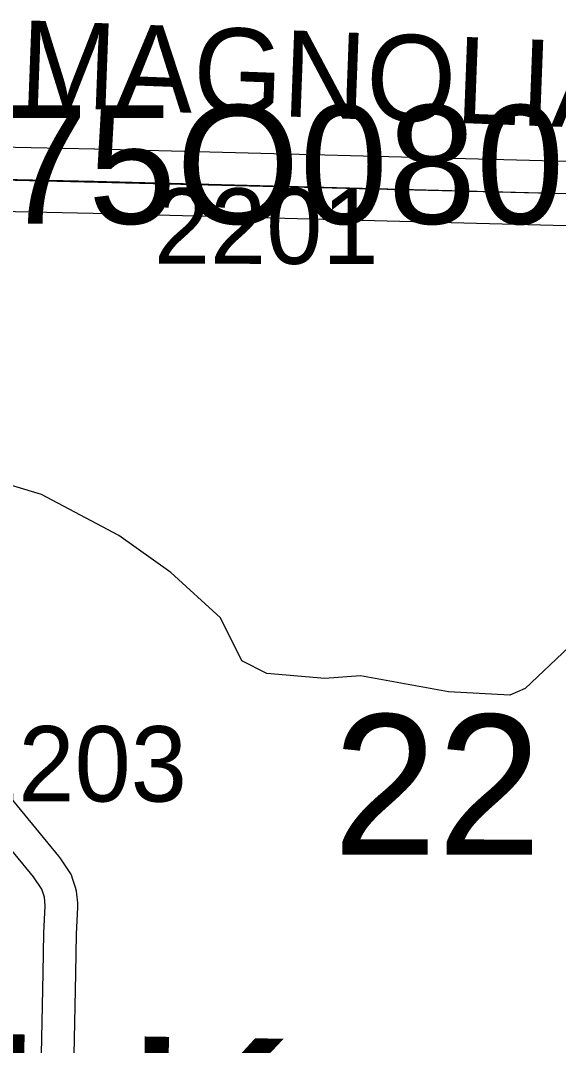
# Model space of a CAD drawing. Extents: x -132.8 to -73.3, y -60 to -26.
# Drawn here: x -112.547 to -112.048, y -42.411 to -41.46 of the extents above; entities that cross this region are included whole.
import ezdxf

# ---------------------------------------------------------------- set-up
doc = ezdxf.new("R2010")
doc.units = 0
for name, color, linetype in [('tdCoHydroRiver', 7, 'Continuous'), ('tdCoSecRdNmbr', 7, 'Continuous'), ('tdCoSecRdTxt', 7, 'Continuous'), ('tdCoSecRteBand', 7, 'Continuous'), ('tdCoSecRteCL', 7, 'Continuous'), ('tdCoSectLine', 7, 'Continuous'), ('tdCoSectNmbr', 7, 'Continuous'), ('tdCoStrucPriMaintName', 7, 'Continuous'), ('tdCoSurfAsphalt', 7, 'Continuous'), ('tdCoSurfEarth', 7, 'Continuous'), ('tdCoSurfGravel', 7, 'Continuous'), ('tdCoTwpNameTxt', 7, 'Continuous')]:
    doc.layers.add(name, color=color, linetype=linetype)

msp = doc.modelspace()

# ---------------------------------------------------------------- linework, layer by layer
at = {"layer": 'tdCoHydroRiver'}
msp.add_lwpolyline([(-112.03825, -42.04159), (-112.07868, -42.07999), (-112.09303, -42.08593), (-112.14977, -42.08291), (-112.23146, -42.06821), (-112.26466, -42.07052), (-112.31821, -42.066), (-112.34158, -42.05436), (-112.36108, -42.01442), (-112.40736, -41.97222), (-112.45541, -41.93787), (-112.52704, -41.89976), (-112.58499, -41.88251), (-112.64011, -41.87794), (-112.74137, -41.88798), (-112.79863, -41.90545), (-112.89438, -41.94717), (-112.92975, -41.97309)], dxfattribs=at)
at = {"layer": 'tdCoSecRteBand'}
for points in [[(-112.86002, -41.57097), (-112.47796, -41.57927), (-112.4779, -41.57927), (-112.47784, -41.57927), (-112.02758, -41.59086)], [(-112.02908, -41.65084), (-112.47933, -41.63925), (-112.86853, -41.6308)], [(-112.58834, -42.14207), (-112.5114, -42.23553), (-112.51049, -42.23664), (-112.50969, -42.23783), (-112.50204, -42.24917), (-112.49967, -42.25269), (-112.49837, -42.25673), (-112.4959, -42.26437), (-112.49489, -42.26751), (-112.49458, -42.27078), (-112.49384, -42.27868), (-112.49364, -42.2808), (-112.49375, -42.28293), (-112.49496, -42.30791), (-112.4957, -42.34427), (-112.49816, -42.46531)]]:
    msp.add_lwpolyline(points, dxfattribs=at)
at = {"layer": 'tdCoSecRteCL'}
for points in [[(-112.89066, -41.60031), (-112.47862, -41.60926), (-112.02831, -41.62085), (-111.79453, -41.62628), (-111.76012, -41.6274)], [(-112.52815, -42.4647), (-112.52569, -42.34366), (-112.52495, -42.30688), (-112.52371, -42.28148), (-112.52445, -42.27358), (-112.52692, -42.26594), (-112.53456, -42.2546), (-112.6115, -42.16113)]]:
    msp.add_lwpolyline(points, dxfattribs=at)
at = {"layer": 'tdCoSectLine'}
msp.add_lwpolyline([(-112.75549, -41.60325), (-111.7605, -41.6274)], dxfattribs=at)
at = {"layer": 'tdCoSurfAsphalt'}
msp.add_lwpolyline([(-113.28211, -42.51515), (-113.27767, -42.3403), (-113.27323, -42.17212), (-113.26904, -42.00073), (-113.26781, -41.98001), (-113.2646, -41.96028), (-113.25696, -41.93759), (-113.24561, -41.91565), (-113.23402, -41.9006), (-113.21602, -41.88211), (-113.16226, -41.83994), (-113.14622, -41.82723), (-112.97114, -41.68852), (-112.93218, -41.65745), (-112.91491, -41.64191), (-112.90234, -41.62662), (-112.89395, -41.61479), (-112.89149, -41.60665), (-112.89066, -41.60031), (-112.47862, -41.60926), (-112.02831, -41.62085)], dxfattribs=at)
at = {"layer": 'tdCoSurfEarth'}
msp.add_lwpolyline([(-112.52569, -42.34366), (-112.52495, -42.30688), (-112.52371, -42.28148), (-112.52445, -42.27358), (-112.52692, -42.26594), (-112.53456, -42.2546), (-112.6115, -42.16113)], dxfattribs=at)
at = {"layer": 'tdCoSurfGravel'}
msp.add_lwpolyline([(-112.53144, -42.61045), (-112.52815, -42.4647), (-112.52569, -42.34366)], dxfattribs=at)

# ---------------------------------------------------------------- texts
at = {"layer": 'tdCoSecRdNmbr'}
for s, rotation, p in [('2201', 359.91543, (-112.42304, -41.68571)), ('2203', 359.91524, (-112.60067, -42.18457))]:
    msp.add_text(s, height=0.07, rotation=rotation, dxfattribs=at).set_placement(p)
at = {"layer": 'tdCoSecRdTxt'}
msp.add_text('MAGNOLIA RD', height=0.08, rotation=357.83078, dxfattribs=at).set_placement((-112.54822, -41.53967))
at = {"layer": 'tdCoSectNmbr'}
msp.add_text('22', height=0.13, rotation=359.91546, dxfattribs=at).set_placement((-112.25711, -42.2339))
at = {"layer": 'tdCoStrucPriMaintName'}
msp.add_text('78175O080', height=0.11, dxfattribs=at).set_placement((-112.81132, -41.64862))
msp.add_text('78175O080', height=0.11, dxfattribs=at).set_placement((-112.81132, -41.64862))
msp.add_text('78175O080', height=0.11, dxfattribs=at).set_placement((-112.81132, -41.64862))
at = {"layer": 'tdCoTwpNameTxt'}
msp.add_text('NORWALK', height=0.18, rotation=359.05897, dxfattribs=at).set_placement((-113.51044, -42.56507))

doc.saveas('drawing.dxf')
